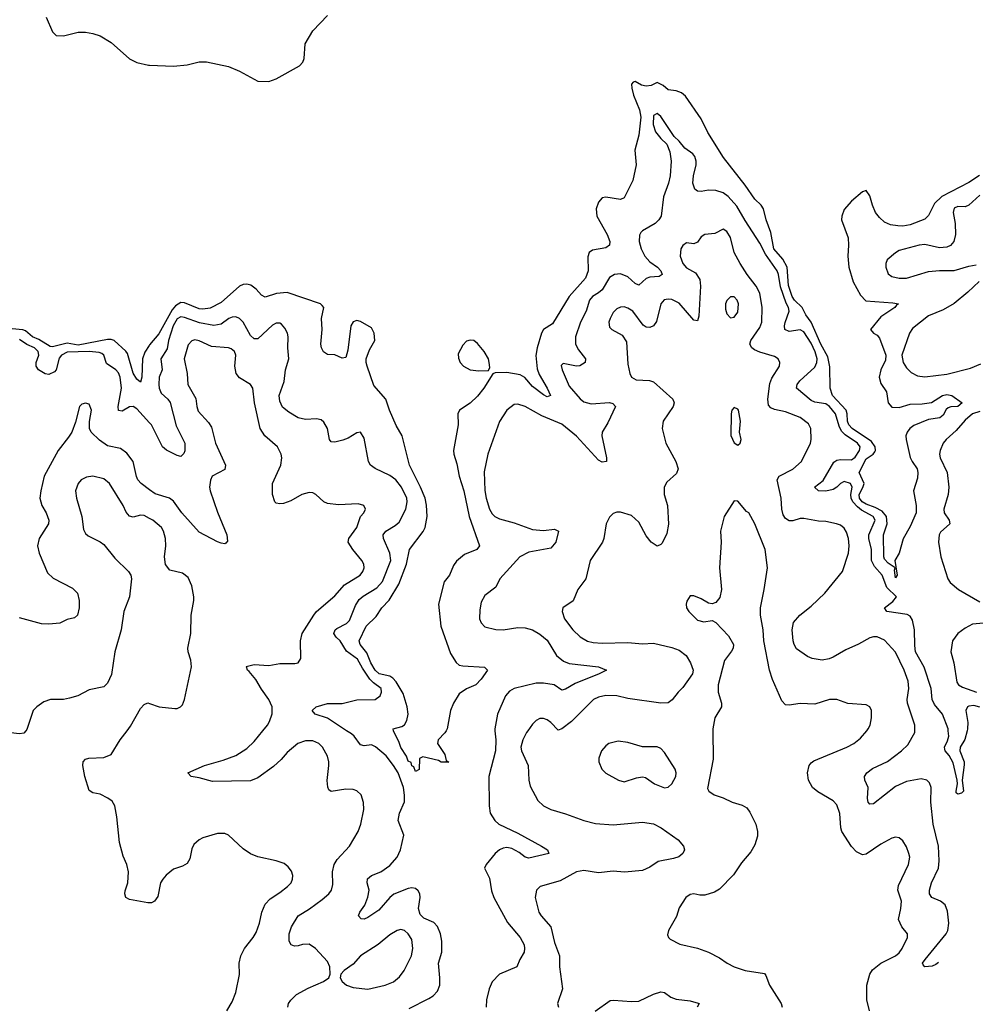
# Model space of a CAD drawing. Header units: inches. Extents: x 2134017 to 2292458, y 756222 to 916513.
# Tile 364 of 387: x 2269291 to 2274506, y 858506 to 863882. Entities that reach past the tile are written whole.
import ezdxf

# ---------------------------------------------------------------- set-up
doc = ezdxf.new("R2010")
doc.units = ezdxf.units.IN
doc.header["$MEASUREMENT"] = 0
for name, color, linetype in [('C2865', 7, 'Continuous'), ('C2866', 7, 'Continuous'), ('C2875', 7, 'Continuous'), ('C2876', 7, 'Continuous')]:
    doc.layers.add(name, color=color, linetype=linetype)

msp = doc.modelspace()

# ---------------------------------------------------------------- linework, layer by layer
at = {"layer": 'C2865', "color": 5, "elevation": 280}
for points in [[(2269324.3, 860000), (2269313, 859987), (2269290, 859982), (2269212.3, 859992.3), (2269150, 859993.3), (2269132.9, 860000)], [(2270000, 859059.6), (2269990, 859059.6), (2269890, 859077.6), (2269869.6, 859090), (2269864.7, 859110), (2269866.2, 859126.2), (2269881.7, 859170), (2269884, 859230), (2269875.8, 859270), (2269855.5, 859315.6), (2269835.9, 859390), (2269821.6, 859530), (2269810.5, 859590.5), (2269795.5, 859615.5), (2269772.4, 859632.4), (2269730, 859654), (2269690, 859660.5), (2269670, 859672.7), (2269646.6, 859750), (2269636.2, 859810), (2269638, 859830), (2269650, 859844), (2269668, 859850), (2269750, 859854.4), (2269790, 859870.6), (2269838.9, 859950), (2269876.4, 860000)]]:
    msp.add_lwpolyline(points, dxfattribs=at)
at = {"layer": 'C2866', "color": 5}
for points, elevation in [([(2269435, 863895), (2269470, 863814.9), (2269490, 863795.3), (2269530, 863793.8), (2269610, 863814.4), (2269650, 863814), (2269690, 863806.7), (2269730, 863793.2), (2269790, 863757.3), (2269890, 863668.8), (2269930, 863647.6), (2269993.8, 863633.8), (2270000, 863633.5)], 220), ([(2270000, 862106.9), (2269996.9, 862103.1), (2269973.9, 862066.1), (2269960.6, 862030), (2269957.8, 861930), (2269950, 861902.9), (2269930, 861919.8), (2269910, 861951.2), (2269878.6, 862058.6), (2269870, 862071.6), (2269807.2, 862130), (2269790, 862136), (2269770, 862135.7), (2269610, 862105.3), (2269550, 862115.7), (2269470, 862095.3), (2269457.6, 862097.6), (2269395.7, 862135.7), (2269360.7, 862150), (2269322.7, 862182.7), (2269308.3, 862188.3), (2269250, 862194.4)], 220), ([(2270000, 861680.8), (2269930, 861757.4), (2269910, 861769.3), (2269890, 861767.6), (2269850, 861745), (2269830, 861748), (2269828.4, 861770), (2269847.2, 861870), (2269838.8, 861930), (2269830, 861953.3), (2269815.8, 861970), (2269764.8, 862004.8), (2269749.8, 862050), (2269738.7, 862058.7), (2269725, 862065), (2269670.7, 862070.7), (2269550, 862066.3), (2269518, 862050), (2269505.3, 862034.7), (2269490.7, 861970), (2269480.6, 861959.4), (2269450, 861944.7), (2269430, 861947.8), (2269393.3, 861970), (2269380.2, 861990), (2269381.1, 862010), (2269394.6, 862050), (2269391.6, 862070), (2269370.9, 862090), (2269330, 862108.6), (2269290, 862136.3)], 240), ([(2270000, 861315.4), (2269953.3, 861350), (2269936.1, 861370), (2269928, 861388), (2269910.4, 861470.4), (2269875.8, 861515.8), (2269840, 861540), (2269770, 861554.4), (2269726.1, 861586.1), (2269680.4, 861630), (2269672.1, 861650), (2269671.1, 861688.9), (2269682.7, 861750), (2269670, 861782), (2269650, 861789), (2269630, 861782), (2269618, 861770), (2269595.1, 861684.9), (2269574.9, 861630), (2269558, 861602), (2269500.2, 861530), (2269424.2, 861390), (2269405.4, 861310), (2269401.1, 861270), (2269412.1, 861230), (2269435.9, 861190), (2269450.2, 861149.8), (2269447.9, 861130), (2269397.2, 861050), (2269388.6, 861010), (2269396.9, 860970), (2269442.2, 860862.2), (2269473.4, 860833.4), (2269578.7, 860778.7), (2269605.5, 860750), (2269615.5, 860710), (2269615.5, 860670), (2269606.8, 860630), (2269590, 860616), (2269550, 860606.6), (2269510, 860587.6), (2269450, 860580.7), (2269410, 860584), (2269290, 860616.8)], 260), ([(2270000, 861159.3), (2269970, 861175.7), (2269950, 861175.9), (2269910, 861166.2), (2269890, 861171.3), (2269872.4, 861192.4), (2269855.5, 861230), (2269781.5, 861350), (2269750, 861374.6), (2269690, 861388.8), (2269656.1, 861383.9), (2269626.7, 861370), (2269609, 861350), (2269595.2, 861310), (2269600.6, 861270), (2269629.1, 861170), (2269638.4, 861098.4), (2269650, 861077.1), (2269664.3, 861064.3), (2269730, 861031.5), (2269750, 861016.5), (2269810, 860941.3), (2269884.9, 860870), (2269897.3, 860850), (2269900.7, 860830), (2269889.4, 860730.6), (2269859.6, 860650), (2269844, 860550), (2269809.2, 860430.8), (2269792.4, 860307.6), (2269770, 860259.3), (2269750, 860239.5), (2269670, 860222.9), (2269608.8, 860191.2), (2269563, 860177), (2269530, 860170.8), (2269458, 860170), (2269422.6, 860157.4), (2269383.7, 860130), (2269363.7, 860110), (2269330, 860006.6), (2269324.3, 860000)], 280), ([(2269876.4, 860000), (2269895.1, 860024.9), (2269950, 860120.5), (2269970, 860143.8), (2269990, 860153), (2270000, 860149.3)], 280)]:
    msp.add_lwpolyline(points, dxfattribs=dict(at, elevation=elevation))
at = {"layer": 'C2875', "color": 5}
for points, elevation in [([(2270754, 858490), (2270758.4, 858510), (2270771.1, 858528.9), (2270800.5, 858559.5), (2270865.8, 858594.2), (2270949.3, 858630), (2270977.2, 858650), (2270985.2, 858670), (2270982.7, 858710), (2270970, 858739), (2270905.2, 858810), (2270870, 858833.6), (2270833.4, 858833.4), (2270810, 858824.5), (2270790, 858823.7), (2270771.5, 858831.5), (2270762, 858850), (2270761.6, 858890), (2270774.6, 858930), (2270810.9, 858990), (2270872.7, 859027.3), (2270941.8, 859078.2), (2270978, 859110), (2270992.2, 859130), (2270999, 859161), (2270997, 859230), (2271006.5, 859270), (2271023.3, 859296.7), (2271090, 859368.9), (2271137.3, 859450), (2271152.3, 859490), (2271168.8, 859570), (2271167.4, 859607.4), (2271153.6, 859650), (2271131.1, 859671.1), (2271110, 859678.9), (2271070, 859680.4), (2270990, 859668), (2270978, 859678), (2270972.2, 859692.3), (2270968.6, 859728.6), (2270978, 859810), (2270978, 859830), (2270970, 859861.2), (2270944, 859910), (2270922.4, 859930), (2270890, 859944.5), (2270850, 859944.1), (2270808.8, 859930), (2270750, 859880.9), (2270718.1, 859841.9), (2270676.4, 859803.6), (2270590, 859743.2), (2270550, 859725.7), (2270342.2, 859722.2), (2270270, 859742.9), (2270226, 859750), (2270208, 859770), (2270299.3, 859810), (2270401.8, 859838.2), (2270470, 859865.2), (2270530, 859902.8), (2270570, 859940.8), (2270618.1, 860000)], 260), ([(2271416.4, 858483.6), (2271522.8, 858537.2), (2271546.7, 858553.3), (2271570, 858578), (2271583.4, 858610), (2271584.1, 858650), (2271576.2, 858730), (2271594.5, 858790), (2271593.9, 858850), (2271586.4, 858890), (2271570, 858931.5), (2271550, 858952.5), (2271495.7, 858975.7), (2271476.9, 858996.9), (2271467.1, 859030), (2271476.1, 859090), (2271474.5, 859110), (2271466.1, 859126.1), (2271450, 859139), (2271430, 859141.6), (2271410, 859138.1), (2271332.5, 859107.5), (2271310.9, 859089.1), (2271250, 859019.4), (2271190, 858979.3), (2271170, 858971.3), (2271153.4, 858973.4), (2271140.5, 858990), (2271146.3, 859010), (2271173.4, 859046.6), (2271190.9, 859090.9), (2271197.7, 859130), (2271186.8, 859170), (2271188.3, 859191.7), (2271210, 859209.1), (2271261.3, 859230), (2271310, 859264.7), (2271350.8, 859310), (2271368.8, 859350), (2271387.6, 859430), (2271356.3, 859510), (2271364.4, 859550), (2271390, 859611.3), (2271391.6, 859648.4), (2271385.4, 859690), (2271356.4, 859770), (2271330, 859810.6), (2271290, 859862.8), (2271232.1, 859912.1), (2271210, 859922.5), (2271170, 859918.2), (2271150, 859922.2), (2271116.8, 859970), (2271102.2, 859982.2), (2271074.6, 860000)], 240), ([(2271617.7, 860000), (2271611.1, 859988.9), (2271574.9, 859950), (2271570.5, 859930), (2271610.8, 859870), (2271618, 859838), (2271632.7, 859827.3), (2271590, 859828.7), (2271577.2, 859837.2), (2271490, 859858), (2271472.7, 859847.3), (2271471.6, 859788.4), (2271450, 859778), (2271442, 859802), (2271430, 859809), (2271427, 859827), (2271410, 859834), (2271401.5, 859861.5), (2271370, 859907.6), (2271360.6, 859940.6), (2271334, 859990), (2271331.1, 860000)], 220), ([(2271884.5, 860000), (2271889.6, 859950), (2271886.7, 859890), (2271850.2, 859750), (2271852.9, 859590), (2271858.9, 859550), (2271883.1, 859510), (2271905.3, 859490), (2272010, 859441.3), (2272139.1, 859370), (2272170.7, 859350), (2272178, 859330), (2272070, 859303.5), (2272050, 859309.7), (2272015.7, 859335.7), (2271976.6, 859356.6), (2271950, 859361.5), (2271930, 859357.8), (2271910, 859348.9), (2271885.8, 859330), (2271837, 859270), (2271828.2, 859250), (2271854.1, 859194.1), (2271866.1, 859126.1), (2271879, 859090), (2271952.9, 858952.9), (2272022, 858870), (2272043.1, 858830), (2272046.4, 858810), (2272044.4, 858790), (2272019.3, 858750), (2272003, 858710), (2271910, 858670.8), (2271870, 858629.7), (2271852.4, 858590), (2271838.3, 858530), (2271836.1, 858490)], 240), ([(2272064.5, 860000), (2272057.4, 859990), (2272036.9, 859950), (2272024.9, 859910), (2272028.9, 859890), (2272065.8, 859810), (2272068.9, 859730), (2272076.7, 859696.7), (2272119, 859619), (2272150, 859590.4), (2272190.2, 859570.2), (2272270, 859546.9), (2272370, 859509.2), (2272432.8, 859492.8), (2272530, 859486.3), (2272690, 859500.2), (2272750, 859492.1), (2272792.2, 859470), (2272883.8, 859403.8), (2272913.4, 859370), (2272918.3, 859350), (2272910.3, 859330), (2272888.7, 859311.3), (2272858.7, 859301.3), (2272774.6, 859285.4), (2272730, 859255.4), (2272690, 859236.3), (2272591.8, 859228.2), (2272530, 859232.3), (2272450, 859223.1), (2272370, 859236.8), (2272330, 859228.5), (2272240.5, 859179.5), (2272130.4, 859150), (2272111.3, 859128.7), (2272104, 859090), (2272123.9, 859010), (2272136.1, 858990), (2272189.4, 858929.4), (2272210, 858844), (2272236.9, 858770), (2272236.1, 858710), (2272252.6, 858590), (2272225.5, 858510), (2272230.6, 858490)], 260), ([(2273072.7, 860000), (2273075.1, 859844.9), (2273044.5, 859684.5), (2273050.8, 859670), (2273081, 859650), (2273130, 859634), (2273178.8, 859610), (2273233.6, 859593.6), (2273258.7, 859578.7), (2273275.8, 859555.8), (2273308.3, 859490), (2273316.8, 859450), (2273316.7, 859423.3), (2273303, 859377), (2273281.1, 859338.9), (2273230, 859279.3), (2273186.3, 859213.7), (2273110, 859134), (2273082, 859118), (2273030, 859102), (2273002, 859102), (2272970, 859109), (2272950, 859105.2), (2272926.8, 859090), (2272890, 859033.2), (2272874.9, 858985.1), (2272830.8, 858910), (2272826, 858886), (2272831.1, 858871.1), (2272841, 858861), (2272893.7, 858833.7), (2272990, 858812.7), (2273050, 858790.4), (2273110, 858760.3), (2273152.4, 858730), (2273190.6, 858710), (2273250, 858691.2), (2273354.8, 858674.8), (2273363.6, 858663.6), (2273383.6, 858610), (2273446, 858510), (2273451.8, 858490)], 280), ([(2273927.8, 858470), (2273914.8, 858530), (2273913.8, 858610), (2273929.8, 858670), (2273945.1, 858694.9), (2273990, 858731.3), (2274069.6, 858770), (2274090, 858786.3), (2274107.1, 858810), (2274135.6, 858870), (2274135.6, 858890), (2274104.2, 858930), (2274086.6, 858970), (2274099.8, 859030), (2274102.2, 859070), (2274083.5, 859130), (2274086, 859154), (2274142.2, 859270), (2274148.3, 859310), (2274144, 859330), (2274130, 859366), (2274110, 859398), (2274090, 859414.5), (2274070, 859418.4), (2274050, 859413.6), (2273990, 859381.1), (2273910, 859325.3), (2273890, 859322.8), (2273857.7, 859337.7), (2273830, 859367.1), (2273777.1, 859450), (2273771.6, 859470), (2273767, 859547), (2273750, 859595.6), (2273730, 859617.3), (2273646.4, 859666.4), (2273618.3, 859690), (2273596.1, 859730), (2273589.8, 859770), (2273599.7, 859810), (2273610, 859824.9), (2273624.5, 859835.5), (2273805.1, 859910), (2273842.9, 859930), (2273880, 859960), (2273913.3, 860000)], 280), ([(2274305.2, 858735), (2274290, 858723.1), (2274270, 858715), (2274231.2, 858711.2), (2274220.8, 858720.8), (2274217.7, 858730), (2274232, 858750), (2274347.4, 858890), (2274356.5, 858910), (2274361, 858950), (2274354.1, 859014.1), (2274341.7, 859050), (2274316.2, 859070), (2274269, 859089), (2274255.1, 859110), (2274255.8, 859130), (2274266.6, 859170), (2274304.2, 859250), (2274309.2, 859290), (2274304.2, 859370), (2274276.1, 859490), (2274262.3, 859610), (2274264.2, 859690), (2274255.7, 859715.7), (2274240.7, 859730), (2274210, 859736.5), (2274130, 859722.3), (2274070, 859694.6), (2273950, 859600.5), (2273930, 859598.4), (2273922, 859610), (2273917.7, 859630), (2273921.1, 859690), (2273903.6, 859730), (2273900.7, 859750), (2273914, 859770), (2273945.7, 859794.3), (2274027.6, 859832.4), (2274103.9, 859890), (2274137.1, 859922.9), (2274176.5, 859990), (2274176.3, 860000)], 260), ([(2274461.4, 860000), (2274448.8, 859951.2), (2274422.9, 859910), (2274421.8, 859890), (2274444.4, 859830), (2274446, 859814), (2274434.3, 859730), (2274441.6, 859670), (2274430, 859659.6), (2274410, 859653.2), (2274401.6, 859661.6), (2274400.7, 859670), (2274408.5, 859710), (2274407.2, 859730), (2274385, 859824.9), (2274363.8, 859863.8), (2274340.5, 859890), (2274339.1, 859899.1), (2274337.7, 859910), (2274355, 859945), (2274361.6, 859970), (2274358.1, 860000)], 240), ([(2270420.5, 858470), (2270450, 858519.1), (2270470.8, 858570), (2270489.7, 858669.7), (2270488.4, 858730), (2270497.2, 858770), (2270518.3, 858810), (2270565.7, 858870), (2270581.8, 858898.2), (2270599.7, 858950), (2270612.6, 859010), (2270630, 859052.7), (2270657.1, 859082.9), (2270710, 859116.4), (2270752, 859150), (2270771.6, 859170), (2270779.6, 859190), (2270780.7, 859210), (2270773.3, 859233.3), (2270756.6, 859256.6), (2270734.5, 859274.5), (2270689.7, 859289.7), (2270590, 859311.1), (2270550, 859327.1), (2270510, 859355.8), (2270430, 859429.5), (2270410, 859438.4), (2270370, 859439.6), (2270290, 859415.6), (2270270, 859404.5), (2270242, 859378), (2270230, 859355.3), (2270219.6, 859300.4), (2270204.4, 859275.6), (2270179, 859261), (2270130, 859244.7), (2270090, 859211.5), (2270072, 859190), (2270059.5, 859170), (2270045.3, 859094.8), (2270027.3, 859070), (2270010, 859059.6), (2270000, 859059.6)], 280), ([(2272431.7, 858468.3), (2272513.6, 858526.4), (2272530.8, 858529.2), (2272630, 858520.9), (2272670, 858523.2), (2272750, 858562.4), (2272790, 858574.7), (2272810, 858571.5), (2272845.1, 858545.1), (2272873.6, 858533.6), (2272950, 858524.5), (2272993, 858513), (2272998, 858510), (2272988.2, 858490)], 260)]:
    msp.add_lwpolyline(points, dxfattribs=dict(at, elevation=elevation))
for points, elevation in [([(2272556.7, 859943.3), (2272506.8, 859930), (2272490, 859918), (2272465.5, 859890), (2272450.6, 859850), (2272450.6, 859830), (2272467.3, 859790), (2272490, 859767.3), (2272558, 859730), (2272590, 859720.5), (2272657.5, 859742.5), (2272690, 859747.7), (2272705.2, 859745.2), (2272756, 859710), (2272810, 859688.2), (2272830, 859691), (2272849, 859710), (2272872.3, 859750), (2272874, 859770), (2272867.3, 859790), (2272810, 859880.9), (2272790, 859902), (2272770, 859911.5), (2272690, 859911.5), (2272610, 859936.4)], 280), ([(2271370, 858914.7), (2271350, 858909.7), (2271310, 858885.7), (2271247.8, 858832.2), (2271150, 858770.9), (2271110, 858725.6), (2271061, 858690), (2271042.8, 858670), (2271038.8, 858650), (2271050.7, 858630), (2271074.8, 858610), (2271110, 858598), (2271190, 858588.1), (2271285.2, 858610), (2271330, 858628.9), (2271363.6, 858656.4), (2271389.8, 858690.2), (2271428.6, 858770), (2271436.4, 858810), (2271430, 858859.3), (2271411.6, 858891.6), (2271390, 858909.6)], 260)]:
    msp.add_lwpolyline(points, close=True, dxfattribs=dict(at, elevation=elevation))
at = {"layer": 'C2876', "color": 5}
for points, elevation in [([(2270000, 863633.5), (2270130, 863627.7), (2270204.7, 863635.3), (2270270, 863651.8), (2270310, 863651.4), (2270430, 863625.5), (2270490, 863600.2), (2270590, 863545.7), (2270650, 863544.3), (2270690, 863559.3), (2270817.6, 863630), (2270835.1, 863650), (2270843.7, 863670), (2270849.3, 863750), (2270890, 863821), (2270970, 863904.7)], 220), ([(2274528.8, 863031.2), (2274470, 862992.4), (2274323.2, 862916.8), (2274282.5, 862877.5), (2274250, 862813), (2274230, 862792.3), (2274150, 862761), (2274110, 862754.7), (2274083.6, 862756.4), (2274042.4, 862762.4), (2274010, 862777), (2273982.4, 862802.4), (2273961.9, 862830), (2273944.3, 862870), (2273930, 862920.9), (2273910, 862949.6), (2273890, 862942.6), (2273830, 862891.6), (2273790, 862845.4), (2273777.1, 862810), (2273775.6, 862790), (2273811.6, 862690), (2273814.6, 862650), (2273810.3, 862590), (2273815.5, 862530), (2273839.6, 862450), (2273878.7, 862378.7), (2273907.7, 862347.7), (2274056.5, 862336.5), (2274087.3, 862330), (2274076.3, 862323.7), (2274067.2, 862310), (2273990, 862258.9), (2273933.7, 862190), (2273950.3, 862170), (2273970, 862158.7), (2273983.1, 862143.1), (2274017.6, 862050), (2274016.3, 862023.7), (2273990.1, 861970), (2273980.5, 861930), (2273990, 861894.9), (2274021.4, 861850), (2274031, 861790), (2274050, 861765.9), (2274090, 861765.1), (2274150, 861783.1), (2274216.1, 861783.9), (2274267.6, 861792.4), (2274327.7, 861830), (2274350, 861835.1), (2274378.3, 861830), (2274434.3, 861790), (2274410, 861769.9), (2274371.6, 861768.4), (2274357.4, 861762.6), (2274346.5, 861753.5), (2274330, 861722.2), (2274311.6, 861708.4), (2274250, 861699.9), (2274170, 861666), (2274149.3, 861650), (2274133.5, 861630), (2274127, 861610), (2274129.3, 861590.7), (2274151.3, 861491.3), (2274160.7, 861470), (2274188.9, 861430), (2274192.3, 861410), (2274190, 861379), (2274169.2, 861310), (2274183.3, 861230), (2274183.2, 861190), (2274150, 861114.5), (2274112.8, 861047.3), (2274090.5, 860969.5), (2274066, 860930), (2274078.8, 860850), (2274070, 860835.3), (2274064.1, 860875.9), (2274068.9, 860888.9), (2274030, 860915.1), (2274010, 860937.2), (2274007.2, 860950), (2274004.7, 861070), (2274024.5, 861130), (2274020.7, 861170), (2273998.2, 861198.2), (2273958.7, 861218.7), (2273910, 861236), (2273887.8, 861250), (2273874.1, 861270), (2273872.2, 861290), (2273892.3, 861327.7), (2273898.6, 861350), (2273872.3, 861410), (2273910, 861483.4), (2273949.3, 861510), (2273958.2, 861521.8), (2273961.8, 861530), (2273959.4, 861550), (2273939.2, 861579.3), (2273833.1, 861650), (2273815, 861670), (2273808.3, 861690), (2273806.2, 861730), (2273800.3, 861750), (2273725.7, 861830), (2273713.5, 861870), (2273712.7, 861987.3), (2273701.2, 862041.2), (2273662.8, 862110), (2273610.6, 862230.6), (2273581.3, 862270), (2273560.8, 862310), (2273518.5, 862350), (2273505.6, 862370), (2273485.6, 862430), (2273478.5, 862530), (2273455.3, 862575.3), (2273406.8, 862630), (2273390, 862720.5), (2273364.4, 862790), (2273350.8, 862850), (2273336.8, 862870), (2273302.4, 862902.4), (2273250, 862978.5), (2273132.5, 863130), (2273045.8, 863265.8), (2273010, 863339.8), (2272924.1, 863464), (2272902.4, 863482.4), (2272874.2, 863494.2), (2272830, 863499.1), (2272801.7, 863521.7), (2272770, 863538.5), (2272736.6, 863523.4), (2272710, 863518.3), (2272684.6, 863524.6), (2272650, 863543.9), (2272638.9, 863541.1), (2272629.7, 863530.3), (2272631.4, 863508.6), (2272641.4, 863470), (2272673.5, 863390), (2272680.4, 863350), (2272668.9, 863251.1), (2272648.1, 863170), (2272655.3, 863090), (2272636.4, 863003.6), (2272590, 862909.7), (2272570, 862900.7), (2272490, 862913), (2272470, 862909.8), (2272450, 862886.3), (2272436.3, 862850), (2272441, 862810), (2272496.5, 862710), (2272511.3, 862670), (2272510.3, 862650), (2272490, 862636.8), (2272416, 862624), (2272398.5, 862610), (2272392, 862588), (2272393, 862510), (2272377.8, 862470), (2272289.1, 862370), (2272199.1, 862220.9), (2272149.7, 862190.3), (2272139.1, 862170), (2272115.4, 862090), (2272108.4, 862048.4), (2272115.1, 861975.1), (2272125.4, 861945.4), (2272170.2, 861870), (2272186.8, 861830), (2272170, 861823), (2272150, 861833), (2272090, 861879.4), (2272047.7, 861927.7), (2272022.5, 861942.5), (2271950, 861956.4), (2271886.4, 861953.6), (2271872.5, 861947.5), (2271824.2, 861870), (2271790, 861825.8), (2271750, 861788.7), (2271690.4, 861750), (2271682.4, 861730), (2271684.4, 861670), (2271658.3, 861530), (2271660.3, 861510), (2271676.6, 861456.6), (2271689.5, 861390), (2271714.9, 861310), (2271743.8, 861170), (2271800.3, 861010), (2271785.5, 860990), (2271718, 860962), (2271674, 860926), (2271657.8, 860902.3), (2271637, 860850), (2271607.7, 860812.3), (2271576, 860690), (2271588.7, 860570), (2271642.3, 860422.3), (2271672.3, 860372.3), (2271690, 860357.3), (2271710, 860353.4), (2271827.7, 860347.7), (2271844, 860330), (2271810, 860282), (2271780.7, 860250), (2271730, 860228), (2271690, 860200.7), (2271658.7, 860150), (2271642.6, 860110), (2271623.6, 860010), (2271617.7, 860000)], 220), ([(2274358.1, 860000), (2274357, 860010), (2274327.3, 860090), (2274283.8, 860143.8), (2274269.9, 860169.9), (2274265.3, 860230), (2274227.2, 860347.2), (2274179.9, 860430), (2274175, 860465), (2274174.8, 860550), (2274163.2, 860603.2), (2274150, 860626), (2274134.8, 860634.8), (2274022.7, 860650), (2274009.5, 860670), (2274055, 860705), (2274075.5, 860730), (2274022.6, 860782.6), (2273997.2, 860850), (2273956.3, 860896.3), (2273940.2, 860930), (2273938.6, 860990), (2273924.5, 861050), (2273925.3, 861070), (2273959.9, 861150), (2273948.4, 861170), (2273884.9, 861204.9), (2273862.2, 861222.2), (2273837.4, 861250), (2273828.9, 861270), (2273826.8, 861290), (2273834.4, 861330), (2273825.3, 861350), (2273790, 861360.4), (2273770.1, 861349.9), (2273751.1, 861328.9), (2273730, 861316.6), (2273690, 861307.4), (2273649.6, 861310), (2273628, 861330), (2273674.9, 861365.1), (2273734, 861466), (2273750, 861477.9), (2273770, 861481.1), (2273830, 861479.1), (2273850, 861493.1), (2273873.2, 861530), (2273878.4, 861550), (2273863.2, 861570), (2273795, 861615), (2273775.5, 861635.5), (2273762.3, 861662.3), (2273743.4, 861730), (2273710, 861770.8), (2273690, 861784.6), (2273630, 861794.2), (2273610, 861802.6), (2273530.8, 861870), (2273534.6, 861890), (2273548.5, 861910), (2273630, 861985.6), (2273641.3, 862010), (2273642.7, 862030), (2273631.5, 862068.5), (2273610, 862115.7), (2273570, 862177.3), (2273550, 862187.8), (2273490, 862179.9), (2273466.4, 862190), (2273464.3, 862210), (2273468.6, 862228.6), (2273490.4, 862290), (2273486.6, 862310), (2273473.5, 862333.5), (2273443, 862423), (2273432, 862490), (2273424, 862510), (2273361.5, 862601.5), (2273330, 862662.3), (2273250, 862784.7), (2273204.3, 862864.3), (2273157.3, 862917.3), (2273130, 862936.5), (2273090, 862949.8), (2273050, 862951.6), (2273010, 862943.1), (2272990, 862945.1), (2272975.9, 862955.9), (2272963.5, 862990), (2272967.1, 863030), (2272982, 863090), (2272982.2, 863110), (2272975.5, 863135.5), (2272964.2, 863150), (2272921.1, 863181.1), (2272890, 863219.3), (2272863.3, 863243.3), (2272790, 863354), (2272770, 863369.7), (2272750, 863359.5), (2272748.3, 863310), (2272761.3, 863270), (2272790, 863233.1), (2272823.1, 863203.1), (2272839.6, 863159.6), (2272846.2, 863110), (2272840.2, 863030), (2272831, 862989), (2272804.6, 862915.4), (2272791, 862810), (2272778.8, 862790), (2272758.6, 862770), (2272690.3, 862730), (2272680.6, 862719.4), (2272673.9, 862706.1), (2272672.1, 862670), (2272681.9, 862630), (2272702.9, 862590), (2272730, 862560.1), (2272771, 862530), (2272789.2, 862510), (2272797.3, 862490), (2272779.8, 862480.2), (2272730, 862476.7), (2272710.5, 862469.5), (2272670, 862431.9), (2272650, 862441.1), (2272610, 862478.5), (2272570, 862494.5), (2272537.3, 862490), (2272510, 862474), (2272470, 862407.8), (2272450.1, 862389.9), (2272416.5, 862370), (2272399.7, 862350), (2272382.2, 862290), (2272351.5, 862230), (2272323.2, 862150), (2272323.7, 862110), (2272340.2, 862080.2), (2272379, 862030), (2272376, 862010), (2272347.2, 861992.8), (2272330, 861990.8), (2272256, 862004), (2272245.5, 861994.5), (2272250.5, 861970), (2272290, 861880.3), (2272350, 861812.6), (2272370, 861795.9), (2272410, 861783.8), (2272510, 861792.2), (2272527.2, 861787.2), (2272541.7, 861770), (2272499.7, 861680.3), (2272469.1, 861630), (2272468.5, 861610), (2272494, 861490), (2272494, 861470), (2272470, 861465.5), (2272450, 861476.2), (2272330, 861607.8), (2272250, 861673.1), (2272139.8, 861719.8), (2272050, 861769.7), (2272010, 861783), (2271990, 861780.5), (2271950, 861749.6), (2271910, 861687.3), (2271846.2, 861510), (2271826.1, 861413.9), (2271830, 861312), (2271836.1, 861270), (2271855.2, 861210), (2271870, 861183.6), (2271883.6, 861170), (2271910, 861156.5), (2271990, 861135), (2272090, 861098.2), (2272150, 861093.2), (2272210, 861100.7), (2272230.7, 861090), (2272216.4, 861030), (2272190, 860996), (2272070, 860974.5), (2272020.3, 860950), (2271911.8, 860830), (2271890, 860784.5), (2271830, 860737.4), (2271810, 860700.9), (2271801, 860659), (2271800.7, 860610), (2271808.8, 860588.8), (2271830, 860567.2), (2271890, 860553), (2271930, 860551.1), (2272010, 860562.6), (2272050, 860560.8), (2272090, 860550.1), (2272130, 860527.8), (2272170, 860493.7), (2272219.7, 860410), (2272259, 860379), (2272290, 860367.5), (2272449.2, 860349.2), (2272492.7, 860330), (2272453.4, 860310), (2272321.5, 860258.5), (2272270, 860227.1), (2272250, 860221.4), (2272207.8, 860250), (2272150, 860260.2), (2272110, 860259.9), (2271989.6, 860230.4), (2271964.5, 860215.5), (2271941.6, 860190), (2271897.8, 860090), (2271883.5, 860010), (2271884.5, 860000)], 240), ([(2274530, 862923.6), (2274470, 862869.8), (2274450, 862860.2), (2274410, 862862.8), (2274390, 862852.4), (2274385.2, 862830), (2274395.3, 862770), (2274398, 862710), (2274389.5, 862670.6), (2274370.1, 862649.9), (2274350, 862640.3), (2274310, 862636.8), (2274230, 862653.8), (2274198.8, 862650), (2274090, 862620.9), (2274070, 862609.7), (2274024.4, 862570), (2274017, 862550), (2274017, 862530), (2274030, 862494.8), (2274050, 862480.4), (2274090.3, 862470.3), (2274130, 862471.5), (2274250, 862506.7), (2274310, 862513), (2274390, 862512.1), (2274470, 862536.3), (2274510, 862543.2)], 240), ([(2274176.3, 860000), (2274175.6, 860030), (2274136.2, 860150), (2274134.9, 860170), (2274143.2, 860230), (2274139.2, 860270), (2274118, 860330), (2274070, 860428.5), (2274010, 860495.1), (2273970, 860512.8), (2273950, 860512.8), (2273930, 860506.2), (2273868.4, 860471.6), (2273798.6, 860441.4), (2273730, 860401.3), (2273707.8, 860392.2), (2273670, 860385.4), (2273614.9, 860394.9), (2273590, 860405.6), (2273530, 860447.8), (2273516.9, 860470), (2273511, 860490), (2273506.6, 860550), (2273514.3, 860590), (2273548, 860630), (2273610, 860679.5), (2273684.7, 860750), (2273780.5, 860870), (2273814.7, 860970), (2273817.7, 861010), (2273813.7, 861050), (2273803.1, 861083.1), (2273790, 861106), (2273770, 861122), (2273748.7, 861130), (2273690, 861143), (2273650, 861144.4), (2273570, 861158.4), (2273550, 861157.8), (2273510, 861146), (2273490, 861146.6), (2273470, 861158), (2273458.1, 861178.1), (2273450.6, 861210), (2273446.9, 861270), (2273425.3, 861370), (2273436, 861390), (2273510, 861427.2), (2273557.2, 861470), (2273606, 861570), (2273610.8, 861590), (2273608.7, 861650), (2273595.9, 861675.9), (2273549.3, 861709.3), (2273470, 861740.9), (2273410, 861753.1), (2273390, 861762.4), (2273377.8, 861777.8), (2273373.2, 861810), (2273385, 861895), (2273395.5, 861924.5), (2273436.4, 861990), (2273438.9, 862010), (2273429.7, 862029.7), (2273410, 862042.4), (2273330, 862065.8), (2273300.2, 862080.2), (2273286, 862090), (2273276.1, 862110), (2273280.3, 862130), (2273330, 862201.5), (2273340.8, 862230), (2273342, 862310), (2273330, 862389.6), (2273310, 862426.8), (2273260.8, 862490), (2273223, 862550), (2273190.5, 862610), (2273170, 862692.6), (2273150, 862725.4), (2273130, 862739.1), (2273085.1, 862714.9), (2273030, 862709.8), (2273010, 862696.9), (2272990, 862668), (2272970, 862658.9), (2272930, 862663.6), (2272910.3, 862649.7), (2272898.4, 862630), (2272894.6, 862590), (2272909.2, 862550), (2272930, 862526.7), (2272979.5, 862499.5), (2273003.2, 862463.2), (2273006.3, 862426.3), (2272996.4, 862263.6), (2272990, 862238), (2272970, 862240.5), (2272890, 862333.4), (2272850, 862354.3), (2272830, 862356.8), (2272808.3, 862351.7), (2272790, 862331.3), (2272765.3, 862234.7), (2272750, 862210.8), (2272730, 862200.7), (2272710, 862203.8), (2272693.7, 862213.7), (2272636.8, 862290), (2272610, 862307.7), (2272590, 862314), (2272570, 862312.3), (2272550, 862302.4), (2272530, 862283), (2272512.8, 862250), (2272506.7, 862230), (2272510, 862204), (2272522, 862190), (2272578.6, 862158.6), (2272603, 862123), (2272610, 862002), (2272620.3, 861950), (2272630.3, 861930.3), (2272654.7, 861914.7), (2272728.4, 861911.6), (2272750, 861905.2), (2272855.3, 861810), (2272862.3, 861790), (2272856.5, 861770), (2272803.1, 861690), (2272796.5, 861650), (2272817, 861570), (2272871.8, 861470), (2272884.2, 861430), (2272875.1, 861404.9), (2272822.8, 861357.2), (2272807.5, 861330), (2272807, 861290), (2272826.4, 861230), (2272832.4, 861127.6), (2272823.1, 861076.9), (2272796.5, 861023.5), (2272790, 861016), (2272770, 861007.3), (2272737, 861030), (2272710, 861064.5), (2272670, 861138.4), (2272630, 861175.1), (2272570, 861193.3), (2272550, 861194), (2272530, 861186), (2272510, 861165.2), (2272491.5, 861128.5), (2272479.1, 861050), (2272471.4, 861030), (2272404.2, 860930), (2272380.2, 860830), (2272336.3, 860770), (2272311.5, 860708.5), (2272254.8, 860670), (2272250.6, 860650), (2272263.1, 860610), (2272310.3, 860550), (2272350, 860513.1), (2272390, 860489.2), (2272421.3, 860481.3), (2272470, 860478.5), (2272610, 860482), (2272690, 860473.4), (2272750, 860478.2), (2272850, 860454), (2272890, 860439.7), (2272927.6, 860410), (2272951.5, 860370), (2272965.5, 860330), (2272961.8, 860310), (2272910, 860236), (2272884.2, 860210), (2272852.4, 860167.6), (2272830, 860151.5), (2272790, 860151), (2272610, 860176.5), (2272550, 860190.6), (2272490, 860191.5), (2272450, 860183.7), (2272421.7, 860170), (2272302, 860050), (2272250, 860009.7), (2272230, 860003.5), (2272190, 860045.4), (2272170, 860059.7), (2272150, 860066.3), (2272130, 860066), (2272110, 860056.2), (2272090, 860036.2), (2272064.5, 860000)], 260), ([(2271331.1, 860000), (2271328.2, 860010), (2271376.4, 860023.6), (2271390, 860032.4), (2271404.1, 860055.9), (2271409.9, 860090), (2271406, 860130), (2271383.9, 860203.9), (2271346, 860266), (2271326.4, 860286.4), (2271310, 860297), (2271252.6, 860310), (2271231.4, 860330), (2271207.9, 860370), (2271185.9, 860425.9), (2271148.9, 860470), (2271143.9, 860490), (2271182.4, 860570), (2271235.9, 860624.1), (2271267.1, 860670), (2271307.5, 860712.4), (2271359.8, 860800.2), (2271402.6, 860910), (2271417.5, 860990), (2271492.6, 861087.4), (2271504.2, 861110), (2271513.7, 861170), (2271511.1, 861231.1), (2271503, 861270), (2271478.3, 861330), (2271417.2, 861450), (2271378.6, 861610), (2271346.2, 861666.2), (2271309.7, 861749.7), (2271289.6, 861810), (2271224.3, 861884.3), (2271186.6, 861990), (2271180.7, 862010), (2271181.2, 862030), (2271200.2, 862079.8), (2271229, 862130), (2271225.8, 862170), (2271210, 862200.3), (2271150, 862234.3), (2271130, 862239.4), (2271110, 862232.5), (2271097.1, 862210), (2271081.7, 862078.3), (2271070, 862037), (2271050, 862034.7), (2271010, 862052.6), (2270970, 862054), (2270948.3, 862068.3), (2270937.4, 862090), (2270934.7, 862110), (2270940.7, 862190), (2270938.4, 862250), (2270950.7, 862310), (2270942.2, 862322.2), (2270931.8, 862330), (2270750, 862393.1), (2270692.5, 862387.5), (2270630, 862367.1), (2270610, 862377.5), (2270581.2, 862410), (2270551.7, 862431.7), (2270530, 862438.3), (2270510, 862436.4), (2270490, 862426.1), (2270390, 862337.8), (2270330, 862306), (2270290, 862300.6), (2270270, 862303.8), (2270190, 862335.6), (2270170, 862337), (2270140.4, 862319.6), (2270122.8, 862297.2), (2270050, 862166.2), (2270000, 862106.9)], 220), ([(2274527.2, 862452.8), (2274466, 862394), (2274390, 862331.8), (2274330, 862297.2), (2274250, 862264.8), (2274163.4, 862196.6), (2274146.7, 862170), (2274105.5, 862050), (2274111.7, 862010), (2274130, 861980.4), (2274156, 861956), (2274190, 861938.3), (2274230, 861932.6), (2274350, 861946.4), (2274479.9, 861980.1), (2274536.4, 862003.6)], 240), ([(2271074.6, 860000), (2270970, 860067.5), (2270903.7, 860090), (2270886.6, 860110), (2270909.4, 860130), (2270970, 860147.6), (2271051.3, 860148.7), (2271131.5, 860168.5), (2271229.8, 860170.2), (2271258.3, 860190), (2271266, 860210), (2271263.5, 860230), (2271221.2, 860261.3), (2271201.8, 860281.8), (2271161, 860341), (2271134.5, 860390), (2271073.6, 860433.6), (2271040.6, 860490), (2271017.2, 860510), (2271005.3, 860530), (2271012.2, 860550), (2271021.4, 860558.6), (2271074.4, 860585.6), (2271090, 860600.8), (2271124.2, 860684.2), (2271144.2, 860715.8), (2271165.5, 860734.5), (2271239.9, 860780.1), (2271270, 860813.8), (2271315.7, 860930), (2271310.4, 860970), (2271276.3, 861050), (2271274.6, 861070), (2271289.8, 861090), (2271340.3, 861119.7), (2271360.9, 861139.1), (2271398, 861210), (2271406.2, 861250), (2271404.4, 861270), (2271374.8, 861330), (2271342.7, 861370), (2271310, 861392.9), (2271230.7, 861430.7), (2271205.6, 861450), (2271194.3, 861470), (2271170, 861598), (2271150, 861629), (2271130, 861626), (2271082.5, 861597.5), (2271053.9, 861586.1), (2271010, 861575.6), (2270990, 861578), (2270981.6, 861590), (2270969.7, 861650), (2270950, 861685.1), (2270936.4, 861696.4), (2270910, 861702.6), (2270850, 861698.4), (2270810, 861709), (2270759, 861739), (2270725.7, 861765.7), (2270710, 861799.3), (2270707.3, 861830), (2270733.7, 861906.3), (2270741.9, 861970), (2270759.5, 862030), (2270753.2, 862090), (2270756.5, 862150), (2270752.7, 862170), (2270738.6, 862198.6), (2270719.5, 862219.5), (2270710, 862225.1), (2270690, 862224.4), (2270670, 862214.8), (2270590, 862138.7), (2270570, 862139.8), (2270550, 862158), (2270509.8, 862230), (2270491.2, 862251.2), (2270470, 862259.8), (2270450, 862258.5), (2270431.7, 862250), (2270390, 862219.6), (2270350, 862211.9), (2270272.6, 862227.4), (2270190, 862256.6), (2270170, 862258.9), (2270150, 862248.8), (2270127.8, 862210), (2270102.7, 862130), (2270095.2, 862084.8), (2270061.1, 862030), (2270068.8, 861970), (2270052.6, 861930), (2270050.1, 861890), (2270051.9, 861870), (2270062.3, 861842.3), (2270099.7, 861810), (2270111.3, 861791.3), (2270144, 861664), (2270191.5, 861570), (2270192.5, 861527.5), (2270186.8, 861513.2), (2270170, 861497.7), (2270150, 861502.2), (2270091.5, 861531.5), (2270070.5, 861550.5), (2270009.9, 861670), (2270000, 861680.8)], 240), ([(2270618.1, 860000), (2270642.5, 860030), (2270653.6, 860050), (2270668.2, 860091.8), (2270669, 860130), (2270650.6, 860170), (2270610, 860226), (2270579.5, 860279.5), (2270543.5, 860323.5), (2270533.2, 860330), (2270528.9, 860348.9), (2270526, 860350), (2270570, 860361.6), (2270650, 860355.5), (2270710, 860367.7), (2270792.5, 860367.5), (2270810, 860371.3), (2270825.2, 860394.8), (2270824, 860490), (2270832.5, 860530), (2270895.3, 860630), (2270911.1, 860650), (2271010, 860735.8), (2271062.8, 860797.2), (2271148, 860850), (2271164, 860870), (2271170.9, 860890), (2271168.3, 860910), (2271158.3, 860930), (2271108.4, 860988.4), (2271084, 861030), (2271086.6, 861050), (2271129.8, 861110), (2271150.9, 861169.1), (2271169.3, 861190), (2271178, 861210), (2271168.7, 861230), (2271138, 861238), (2271030, 861232.6), (2270970, 861241.1), (2270949.8, 861249.8), (2270907, 861290), (2270890, 861298.5), (2270870, 861300.9), (2270830, 861288.7), (2270770, 861254.5), (2270730, 861241.1), (2270710, 861238), (2270690, 861242.9), (2270682.9, 861250), (2270671.2, 861290), (2270669.7, 861350), (2270715.3, 861450), (2270720.8, 861490), (2270717.6, 861510), (2270696.9, 861550), (2270629.2, 861609.2), (2270603.1, 861650), (2270572.6, 861790), (2270563.1, 861870), (2270550.6, 861890.6), (2270490, 861927.4), (2270472, 861950), (2270464.5, 861990), (2270469.8, 862050), (2270462.2, 862070), (2270444.6, 862084.6), (2270430, 862090.5), (2270337.8, 862097.8), (2270270, 862129), (2270246.8, 862133.2), (2270230, 862128.7), (2270210, 862106.3), (2270189, 862030), (2270205.5, 861950), (2270207.8, 861890), (2270252.9, 861812.9), (2270256.9, 861770), (2270265, 861745), (2270322, 861682), (2270336.9, 861656.9), (2270359.2, 861570), (2270414.7, 861450), (2270410, 861426), (2270342, 861390), (2270331.3, 861368.7), (2270327.3, 861330), (2270329.5, 861309.5), (2270370, 861193.4), (2270421.3, 861070), (2270424.9, 861035.1), (2270415.8, 861024.2), (2270410, 861020.9), (2270390, 861023), (2270370, 861031.2), (2270270, 861084.8), (2270175.9, 861190), (2270130, 861253.3), (2270109.1, 861269.1), (2270030, 861293.2), (2270000, 861315.4)], 260), ([(2274530, 861741.9), (2274490, 861730.4), (2274450, 861695.5), (2274401.7, 861638.3), (2274346.9, 861590), (2274330.8, 861569.2), (2274314.5, 861530), (2274311.1, 861510), (2274313.8, 861490), (2274352.3, 861410), (2274361.1, 861330), (2274358.2, 861290), (2274334.2, 861210), (2274335.8, 861190), (2274363.6, 861150), (2274367.2, 861130), (2274316.4, 861083.6), (2274308.4, 861070), (2274304.6, 861030), (2274317.6, 860950), (2274356.3, 860830), (2274369.2, 860810), (2274415, 860770), (2274530, 860704.1)], 240), ([(2273913.3, 860000), (2273921.6, 860010), (2273931.5, 860030), (2273939.7, 860070), (2273939.6, 860110), (2273929.6, 860129.6), (2273910, 860140.7), (2273810, 860148.3), (2273749.7, 860169.7), (2273710, 860169.7), (2273630, 860144), (2273550, 860148.5), (2273490, 860139.1), (2273470, 860142), (2273450, 860163.6), (2273398.7, 860278.7), (2273383.1, 860330), (2273352.7, 860490), (2273347.6, 860550), (2273332.9, 860630), (2273333.1, 860670), (2273354.2, 860770), (2273372.6, 860890), (2273359.7, 860990), (2273302.9, 861130), (2273270, 861189), (2273257.5, 861197.5), (2273210, 861254), (2273190, 861255.3), (2273135.5, 861170), (2273115.5, 861090), (2273118.7, 861030), (2273110.3, 860890), (2273120.5, 860770), (2273112.5, 860727.5), (2273090, 860699.3), (2273070, 860692.3), (2273050, 860697), (2273010, 860720.7), (2272970, 860736), (2272950, 860737.2), (2272932, 860708), (2272927.4, 860690), (2272930.4, 860670), (2272943.1, 860650), (2272990, 860603.7), (2273025.1, 860594.9), (2273070, 860601), (2273090, 860591), (2273158.4, 860518.4), (2273187, 860470), (2273183.7, 860450), (2273174.8, 860434.8), (2273136.5, 860383.5), (2273103.2, 860250), (2273102.3, 860210), (2273121.1, 860150), (2273120.3, 860130), (2273085.3, 860070), (2273072.6, 860010), (2273072.7, 860000)], 280), ([(2270000, 860149.3), (2270052, 860130), (2270138, 860122), (2270150, 860122), (2270168.7, 860130), (2270178.7, 860141.3), (2270189.6, 860170.4), (2270228.4, 860348.5), (2270224.4, 860384.4), (2270209.7, 860430), (2270208.2, 860450), (2270225.1, 860530), (2270226.6, 860630), (2270241.6, 860710), (2270240.5, 860730), (2270229.7, 860790), (2270210, 860836.2), (2270179.3, 860859.3), (2270110, 860876.9), (2270086.5, 860906.5), (2270080.3, 860950), (2270088.1, 861010), (2270087.3, 861050), (2270075.4, 861090), (2270064.4, 861110), (2270017.2, 861150), (2270000, 861159.3)], 280), ([(2274550, 860587.3), (2274490, 860581.9), (2274450, 860559.9), (2274410.1, 860530), (2274380.8, 860490), (2274371.6, 860430), (2274388.6, 860370), (2274405.1, 860265.1), (2274414, 860250), (2274436.9, 860236.9), (2274512.1, 860210)], 240), ([(2274530, 860127.8), (2274498.4, 860138.4), (2274470, 860134.2), (2274462.4, 860130), (2274453.4, 860110), (2274464.4, 860044.4), (2274464, 860010), (2274461.4, 860000)], 240)]:
    msp.add_lwpolyline(points, dxfattribs=dict(at, elevation=elevation))
for points, elevation in [([(2273190, 862368.2), (2273170, 862368.2), (2273150, 862349.5), (2273142.2, 862330), (2273141.7, 862301.7), (2273150, 862275.5), (2273170, 862254.9), (2273190, 862257.4), (2273210, 862284.9), (2273214, 862330), (2273206.9, 862350)], 280), ([(2271750, 862132.8), (2271730, 862126.6), (2271710, 862105.2), (2271683.1, 862056.9), (2271685.2, 862034.8), (2271694.4, 862010), (2271713, 861990), (2271750, 861970.3), (2271795.6, 861964.4), (2271850, 861966.8), (2271856.3, 861983.7), (2271853.6, 862010), (2271848.7, 862030), (2271825.6, 862070), (2271790, 862114.3), (2271770, 862129.6)], 220), ([(2273190, 861765.2), (2273177.3, 861750), (2273174, 861730), (2273171.1, 861611.1), (2273190, 861572), (2273210, 861558), (2273222, 861570), (2273229, 861590), (2273219.3, 861630), (2273223.7, 861690), (2273213.6, 861750), (2273210, 861756)], 280)]:
    msp.add_lwpolyline(points, close=True, dxfattribs=dict(at, elevation=elevation))

doc.saveas('drawing.dxf')
